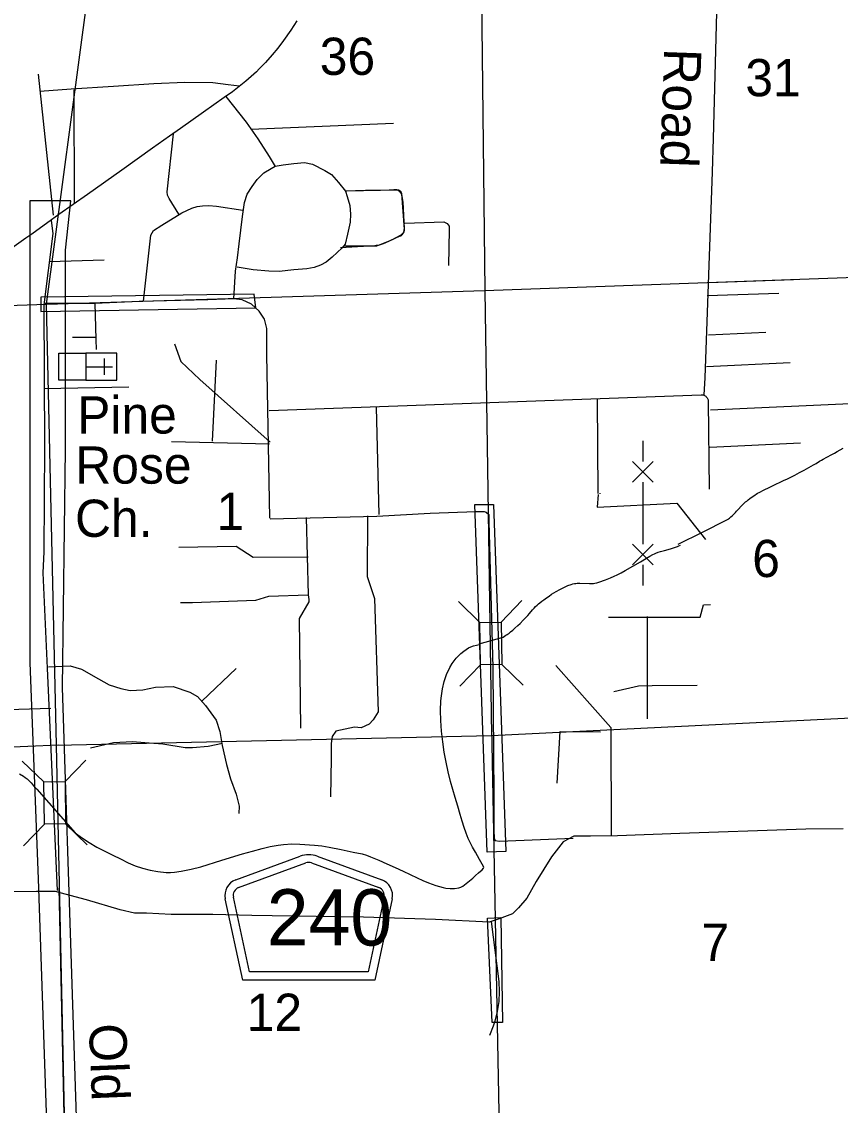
# Model space of a CAD drawing. Extents: x 2480962 to 2688785, y 277103 to 599240.
# Drawn here: x 2544594 to 2554490, y 391313 to 404417 of the extents above; entities that cross this region are included whole.
import ezdxf

# ---------------------------------------------------------------- set-up
doc = ezdxf.new("R2010")
doc.units = 0
for name, color, linetype in [('County Routes Highway Center Lines', 7, 'Continuous'), ('Culture', 7, 'Continuous'), ('Culture Text', 7, 'Continuous'), ('Level 31', 7, 'Continuous'), ('Local Roads Improved', 7, 'Continuous'), ('Local Roads Paved', 7, 'Continuous'), ('Local Roads Related Cells', 7, 'Continuous'), ('Local Roads Related Text', 7, 'Continuous'), ('Local Roads Unimproved', 7, 'Continuous'), ('Narrow River Creek and Branch and Slough', 7, 'Continuous'), ('Roadshields County Roads', 7, 'Continuous'), ('Section Lines', 7, 'Continuous'), ('Section Numbers', 7, 'Continuous'), ('State Routes Highway Center Lines', 7, 'Continuous'), ('Swamps', 7, 'Continuous'), ('Township and Range lines', 7, 'Continuous'), ('Uninventoried Roads and Features', 7, 'Continuous')]:
    doc.layers.add(name, color=color, linetype=linetype)

msp = doc.modelspace()

# ---------------------------------------------------------------- linework, layer by layer
at = {"layer": 'County Routes Highway Center Lines'}
msp.add_lwpolyline([(2554523.776, 394656.474), (2554074.059, 394652.695), (2553956.906, 394648.916), (2552551.07, 394599.787), (2551795.245, 394573.333), (2551470.24, 394569.554), (2551269.946, 394569.554), (2551137.676, 394497.751), (2550997.848, 394316.352), (2550812.671, 394021.58), (2550699.297, 393817.507), (2550601.04, 393700.354), (2550525.457, 393628.551), (2550366.734, 393568.085), (2550245.802, 393526.514), (2549595.792, 393560.527), (2548726.592, 393586.981), (2547868.73, 393602.097), (2547377.443, 393609.655), (2546905.052, 393620.993), (2546402.428, 393620.993), (2546103.877, 393636.109), (2545956.491, 393636.109), (2545786.43, 393677.68), (2545378.284, 393798.612), (2545121.303, 393866.636), (2545004.15, 393896.869), (2544773.623, 393896.869), (2544282.337, 393893.09)], dxfattribs=at)
at = {"layer": 'Culture'}
for p, q in [((2545743.019, 400407.33), (2545368.019, 400407.33)), ((2545368.019, 400407.33), (2545368.019, 400082.33)), ((2545593.019, 400344.83), (2545593.019, 400144.687)), ((2545743.019, 400082.33), (2545743.019, 400407.33)), ((2545368.019, 400244.83), (2545693.167, 400244.83)), ((2545368.019, 400082.33), (2545743.019, 400082.33))]:
    msp.add_line(p, q, dxfattribs=at)
msp.add_lwpolyline([(2545368.019, 400407.33), (2545368.019, 400082.33), (2545043.019, 400082.33), (2545043.019, 400407.33)], close=True, dxfattribs=at)
at = {"layer": 'Level 31'}
for points in [[(2545221.413, 376829.675), (2545684.32, 376829.675), (2545320.607, 389190.581), (2545089.154, 396365.636), (2545122.218, 399242.272), (2545122.218, 401656), (2545188.348, 402251.166), (2544692.376, 402251.166), (2544692.376, 396663.219), (2544791.571, 394051.102), (2544923.83, 390281.718), (2545155.283, 379767.121)], [(2547424.266, 400956.849), (2547405.194, 401122.143), (2544824.064, 401083.998), (2544824.064, 400912.346)], [(2550073.313, 398579.778), (2550297.297, 398579.778), (2550446.62, 394382.146), (2550222.636, 394373.85)], [(2550223.749, 393576.954), (2550385.419, 393583.172), (2550404.073, 392314.684), (2550279.712, 392314.684)]]:
    msp.add_lwpolyline(points, close=True, dxfattribs=at)
at = {"layer": 'Local Roads Improved'}
for p, q in [((2544978.853, 402079.15), (2544798.615, 403782.092)), ((2545233.673, 402222.098), (2545226.592, 403591.831)), ((2544924.415, 401517.185), (2545589.484, 401536.94)), ((2552879.669, 401105.327), (2553745.84, 401134.215)), ((2552894.23, 400629.663), (2553590.371, 400661.805)), ((2552870.223, 400247.054), (2553882.666, 400293.801)), ((2551551.962, 399847.982), (2551556.816, 398712.213)), ((2550133.213, 397152.457), (2549873.247, 397404.429)), ((2550389.181, 397156.454), (2550641.153, 397416.419)), ((2550141.207, 396640.519), (2549889.235, 396380.553)), ((2550397.175, 396644.516), (2550657.141, 396392.544)), ((2545117.659, 395227.059), (2545369.631, 395487.024)), ((2544861.691, 395223.062), (2544601.725, 395475.034)), ((2544869.685, 394711.124), (2544617.713, 394451.158)), ((2545125.653, 394715.121), (2545385.619, 394463.149)), ((2545416.703, 377011.167), (2545046.234, 393940.3))]:
    msp.add_line(p, q, dxfattribs=at)
for points in [[(2547228.846, 403638.059), (2547090.117, 403652.288), (2546905.145, 403677.188), (2546567.215, 403680.745), (2546190.157, 403666.517), (2545702.827, 403634.502), (2545194.155, 403598.931), (2544813.539, 403574.031)], [(2551561.67, 398697.652), (2551551.962, 398547.187), (2552512.997, 398595.724), (2552860.027, 398154.965)], [(2551582.918, 398714.493), (2551582.576, 398706.35)], [(2548775.923, 398442.545), (2548771.956, 397708.278), (2548857.413, 397441.851), (2548901.793, 396071.403), (2548841.449, 395972.947), (2548793.809, 395922.131), (2548698.529, 395877.667), (2548618.914, 395885.016), (2548392.483, 395836.21), (2548348.802, 395773.144), (2548333.288, 395690.282), (2548333.288, 395506.074), (2548326.936, 395045.553)]]:
    msp.add_lwpolyline(points, dxfattribs=at)
for points in [[(2550141.207, 396640.519), (2550133.213, 397152.457), (2550389.181, 397156.454), (2550397.175, 396644.516)], [(2544869.685, 394711.124), (2544861.691, 395223.062), (2545117.659, 395227.059), (2545125.653, 394715.121)]]:
    msp.add_lwpolyline(points, close=True, dxfattribs=at)
at = {"layer": 'Local Roads Paved'}
for p, q in [((2547364.907, 403116.047), (2549087.046, 403191.656)), ((2548524.69, 402371.086), (2549130.863, 402384.366)), ((2549186.068, 402334.101), (2549216.769, 401906.572)), ((2549166.802, 401822.23), (2548983.451, 401738.27)), ((2548862.721, 401707.859), (2548447.136, 401681.184)), ((2545480.895, 400599.899), (2545206.564, 400597.1)), ((2544861.734, 399981.177), (2545889.592, 400000.85)), ((2547585.984, 399716.828), (2552805.891, 399906.247)), ((2552893.007, 399819.584), (2552906.148, 398763.546)), ((2552921.877, 399722.549), (2554971.837, 399817.203)), ((2548916.766, 398459.475), (2548882.684, 399754.479)), ((2552911.686, 399272.176), (2554006.474, 399322.726)), ((2546770.818, 396201.812), (2547187.788, 396597.209))]:
    msp.add_line(p, q, dxfattribs=at)
for points in [[(2553016.661, 405445.015), (2552950.653, 403002.736), (2552939.652, 402601.191), (2552851.642, 400109.406), (2552840.641, 399905.883)], [(2547060.954, 403514.007), (2547307.661, 403202.791), (2547446.595, 403000.518), (2547586.045, 402786.643), (2547657.556, 402666.097)], [(2546492.956, 402087.883), (2546376.496, 402277.897), (2546358.108, 402320.803), (2546351.978, 402359.623), (2546427.575, 403062.47)], [(2547159.332, 401066.748), (2547180.243, 401401.323), (2547203.768, 401560.77), (2547222.065, 401730.671), (2547261.273, 402060.019), (2547287.411, 402229.92), (2547318.778, 402331.861), (2547378.897, 402423.347), (2547441.63, 402509.605), (2547520.046, 402588.021), (2547608.917, 402642.912), (2547658.581, 402669.051), (2547755.294, 402684.734), (2547883.374, 402703.031), (2548011.453, 402713.486), (2548110.781, 402695.189), (2548259.771, 402619.387), (2548340.801, 402569.724), (2548424.445, 402473.01), (2548508.089, 402368.456), (2548529, 402303.109), (2548560.366, 402193.326), (2548568.208, 402091.385), (2548562.98, 401992.058), (2548534.228, 401845.681), (2548502.861, 401725.443), (2548468.881, 401681.008), (2548348.643, 401571.225), (2548275.454, 401508.492), (2548207.494, 401474.512), (2548129.078, 401445.759), (2548042.82, 401427.462), (2547883.374, 401414.393), (2547705.631, 401396.096), (2547582.779, 401398.71), (2547391.966, 401417.007), (2547198.54, 401448.373)], [(2548495.02, 401707.146), (2548887.1, 401707.146), (2549070.071, 401777.721), (2549182.467, 401837.84), (2549213.834, 401871.82), (2549221.676, 401916.256), (2549203.378, 402232.534), (2549190.309, 402329.248), (2549164.17, 402363.228), (2549127.576, 402384.139), (2549090.982, 402384.139), (2549036.091, 402381.525), (2548751.179, 402373.683), (2548508.089, 402368.456)], [(2549130.863, 402384.366), (2549136.529, 402384.194), (2549142.146, 402383.431), (2549147.653, 402382.084), (2549152.988, 402380.168), (2549158.094, 402377.706), (2549162.915, 402374.723), (2549167.397, 402371.253), (2549171.492, 402367.333), (2549175.156, 402363.007), (2549178.347, 402358.321), (2549181.031, 402353.328), (2549183.178, 402348.081), (2549184.764, 402342.639), (2549185.773, 402337.06), (2549186.068, 402334.101)], [(2546065.936, 401037.701), (2546153.792, 401836.575), (2546188.526, 401891.74), (2546288.64, 401955.078), (2546531.776, 402104.229), (2546650.279, 402163.48), (2546715.66, 402183.912), (2546778.998, 402190.041), (2546854.595, 402194.128), (2546948.58, 402185.955), (2547265.27, 402138.962)], [(2544951.828, 402013.544), (2544968.624, 401856.783), (2544862.251, 400994.6), (2544867.849, 399281.431), (2544862.251, 398004.952), (2544851.053, 397753.015), (2544901.441, 396599.705), (2545024.61, 393912.381)], [(2549216.769, 401906.572), (2549216.943, 401897.573), (2549216.175, 401888.605), (2549214.474, 401879.766), (2549211.858, 401871.154), (2549208.357, 401862.863), (2549204.008, 401854.983), (2549198.86, 401847.599), (2549192.967, 401840.796), (2549186.396, 401834.645), (2549179.218, 401829.215), (2549171.513, 401824.564), (2549166.802, 401822.23)], [(2549226.903, 401978.989), (2549697.4, 401994.672), (2549736.608, 401976.375), (2549760.133, 401942.395), (2549762.747, 401900.573), (2549754.905, 401466.67)], [(2548983.451, 401738.27), (2548950.1, 401725.062), (2548915.55, 401715.413), (2548880.182, 401709.429), (2548862.721, 401707.859)], [(2547593.04, 398411.36), (2547557.983, 400392.083), (2547557.983, 400707.597), (2547527.308, 400821.532), (2547465.958, 400917.939), (2547373.933, 401001.2), (2547259.998, 401053.785), (2547159.209, 401066.932), (2546843.695, 401053.785), (2546015.472, 401031.875), (2545476.47, 401009.964), (2544876.118, 401009.964)], [(2545478.096, 401014.195), (2545489.293, 400574.706), (2545494.891, 400454.336)], [(2552805.891, 399906.247), (2552814.693, 399906.106), (2552823.433, 399905.045), (2552832.014, 399903.076), (2552840.341, 399900.221), (2552848.325, 399896.511), (2552855.878, 399891.987), (2552862.916, 399886.699), (2552869.363, 399880.704), (2552875.147, 399874.067), (2552880.206, 399866.862), (2552884.485, 399859.168), (2552887.936, 399851.069), (2552890.522, 399842.653), (2552892.213, 399834.013), (2552892.992, 399825.243), (2552893.007, 399819.584)], [(2547597.422, 398406.978), (2548885.769, 398437.653), (2549529.942, 398472.71), (2550082.091, 398494.62), (2550182.88, 398494.62), (2550209.173, 398485.856), (2550239.848, 398459.563), (2550239.848, 398371.921), (2550288.051, 396601.539), (2550301.197, 395050.265), (2550301.197, 394612.051), (2550305.58, 394572.612), (2550305.58, 394537.555), (2550318.726, 394515.645), (2550371.312, 394506.88), (2551260.884, 394541.937)], [(2548032.213, 398422.992), (2548055.035, 397487.278), (2548066.446, 397430.222), (2548066.446, 397401.694), (2547946.629, 397201.999), (2547963.746, 395872.601)], [(2548055.035, 397943.724), (2547393.189, 397938.018), (2547187.788, 398069.246), (2546491.708, 398057.835)], [(2548055.035, 397481.572), (2547575.767, 397464.456), (2547421.717, 397418.811), (2546657.17, 397390.283), (2546514.531, 397390.283)], [(2544918.236, 396616.501), (2545181.37, 396627.698), (2545315.736, 396588.508), (2545522.884, 396470.937), (2545651.652, 396398.156), (2545791.617, 396353.367), (2545903.589, 396330.973), (2546060.349, 396336.571), (2546211.511, 396370.163), (2546424.258, 396375.761), (2546625.807, 396308.578), (2546720.983, 396258.191), (2546816.159, 396146.219), (2546944.927, 395972.663), (2546989.716, 395832.698), (2547017.709, 395664.74), (2547068.096, 395435.198), (2547118.483, 395261.641), (2547185.666, 395076.888), (2547224.856, 394931.324), (2547219.258, 394841.747)], [(2547023.307, 395687.134), (2546849.751, 395653.543), (2546659.399, 395636.747), (2546569.821, 395636.747), (2546301.089, 395681.536), (2546082.744, 395698.332), (2545931.582, 395709.529), (2545702.039, 395698.332), (2545427.708, 395631.148)]]:
    msp.add_lwpolyline(points, dxfattribs=at)
at = {"layer": 'Local Roads Related Cells'}
for p, q in [((2552103.028, 399347.102), (2552103.031, 399097.102)), ((2552228.035, 398847.104), (2551978.031, 399097.1)), ((2552228.031, 399097.104), (2551978.035, 398847.1)), ((2552103.035, 398847.102), (2552103.045, 398097.104)), ((2552228.049, 397847.106), (2551978.045, 398097.102)), ((2552228.045, 398097.106), (2551978.049, 397847.102)), ((2552103.049, 397847.104), (2552103.052, 397597.104))]:
    msp.add_line(p, q, dxfattribs=at)
at = {"layer": 'Local Roads Unimproved'}
for p, q in [((2550269.224, 393536.868), (2550360.301, 392809.18)), ((2550292.134, 392271.251), (2550248.546, 392156.137))]:
    msp.add_line(p, q, dxfattribs=at)
msp.add_lwpolyline([(2550360.301, 392809.18), (2550367.279, 392687.972), (2550361.551, 392566.699), (2550343.176, 392446.687), (2550312.358, 392329.254), (2550292.134, 392271.251)], dxfattribs=at)
at = {"layer": 'Narrow River Creek and Branch and Slough'}
for points in [[(2552531.262, 398097.16), (2552824.508, 398245.026), (2553117.754, 398392.892), (2553125.279, 398396.944), (2553132.116, 398401.077), (2553138.348, 398405.221), (2553149.624, 398413.609), (2553159.113, 398421.515), (2553167.177, 398428.785), (2553180.882, 398442.088), (2553220.941, 398483.186), (2553234.618, 398496.962), (2553257.904, 398521.646), (2553292.464, 398558.971), (2553310.141, 398577.257), (2553328.428, 398594.977), (2553344.952, 398609.759), (2553357.665, 398620.442), (2553377.197, 398635.921), (2553397.219, 398650.872), (2553424.368, 398670.523), (2553444.906, 398684.933), (2553460.509, 398695.399), (2553472.365, 398702.987), (2553490.46, 398713.852), (2553509.005, 398723.968), (2553569.038, 398754.424), (2553629.39, 398784.165), (2553700.301, 398818.633), (2553771.273, 398852.962), (2553803.518, 398868.013), (2553852.15, 398890.034), (2553876.329, 398901.334), (2553900.257, 398913.159), (2553938.182, 398933.027), (2553994.561, 398963.753), (2554050.739, 398994.855), (2554108.852, 399026.982), (2554166.825, 399059.351), (2554195.996, 399076.291), (2554239.313, 399102.465), (2554261.02, 399115.467), (2554282.911, 399128.147), (2554324.62, 399151.096), (2554387.728, 399184.54), (2554419.253, 399201.319), (2554450.59, 399218.442), (2554522.032, 399258.433)], [(2550125.7, 396895.292), (2550412.281, 396976.062), (2550431.716, 396987.154), (2550448.308, 396997.41), (2550462.53, 397006.784), (2550486.794, 397024.03), (2550504.511, 397037.625), (2550530.392, 397058.982), (2550555.536, 397081.384), (2550591.786, 397115.396), (2550618.482, 397141.202), (2550657.854, 397180.445), (2550696.571, 397220.398), (2550710.565, 397235.46), (2550734.347, 397262.417), (2550769.55, 397303.3), (2550787.52, 397323.472), (2550806.094, 397343.179), (2550824.628, 397361.307), (2550841.373, 397376.449), (2550856.389, 397389.229), (2550883.388, 397410.739), (2550904.157, 397426.334), (2550935.975, 397449.21), (2550968.379, 397471.905), (2551000.162, 397493.434), (2551028.296, 397511.389), (2551053.186, 397526.409), (2551097.414, 397551.108), (2551131.198, 397568.277), (2551156.913, 397580.371), (2551196.132, 397597.233), (2551236.185, 397612.522), (2551256.124, 397618.608), (2551275.138, 397622.684), (2551293.208, 397625.263), (2551310.33, 397626.746), (2551342.811, 397627.596), (2551457.829, 397623.143), (2551486.256, 397623.447), (2551507.331, 397624.84), (2551522.962, 397626.719), (2551546.075, 397631.147), (2551568.717, 397637.842), (2551650.967, 397668.148), (2551712.096, 397692.577), (2551757.422, 397712.14), (2551791.037, 397727.632), (2551840.717, 397752.367), (2551889.344, 397779.128), (2551981.212, 397833.09), (2552073.001, 397887.012), (2552148.586, 397931.04), (2552186.648, 397952.603), (2552225.209, 397973.386), (2552241.984, 397981.657), (2552257.975, 397988.749), (2552288.547, 398000.573), (2552315.808, 398009.649), (2552364.273, 398023.657), (2552437.511, 398043.418), (2552473.768, 398054.268), (2552509.409, 398066.709), (2552521.351, 398071.352), (2552539.17, 398078.56), (2552556.911, 398086.041)], [(2544733.021, 395180.657), (2544778.994, 395136.084), (2545239.97, 394606.423), (2545317.68, 394550.265), (2545409.305, 394490.618), (2545503.896, 394436.504), (2545599.437, 394387.332), (2545695.212, 394338.642), (2545788.029, 394292.027), (2545881.185, 394245.99), (2545967.248, 394209.606), (2546056.289, 394179.592), (2546148.276, 394155.942), (2546241.653, 394139.713), (2546342.161, 394128.812), (2546392.517, 394127.978), (2546442.497, 394131.698), (2546522.278, 394143.661), (2546641.203, 394167.836), (2546758.696, 394199.035), (2547011.483, 394276.463), (2547264.077, 394353.215), (2547382.333, 394386.99), (2547501.043, 394419.55), (2547597.866, 394441.913), (2547696.057, 394458.964), (2547760.63, 394467.229), (2547857.753, 394473.535), (2547954.761, 394472.793), (2548132.209, 394459.911), (2548220.777, 394449.119), (2548309.154, 394435.053), (2548455.283, 394406.837), (2548600.404, 394375.402), (2548708.111, 394352.785), (2548761.121, 394338.914), (2548812.362, 394320.025), (2548910.6, 394276.405), (2549008.838, 394232.785), (2549107.076, 394189.165), (2549205.315, 394145.543), (2549290.563, 394104.95), (2549375.319, 394063.246), (2549444.002, 394031.829), (2549513.387, 394001.657), (2549599.619, 393970.299), (2549688.369, 393945.812), (2549722.37, 393939.212), (2549774.162, 393935.417), (2549825.827, 393936.996), (2549877.138, 393944.323), (2549902.047, 393952.352), (2549925.883, 393964.652), (2549988.946, 394010.865), (2550046.276, 394061.179), (2550080.487, 394092.804), (2550114.213, 394125.376), (2550159.841, 394160.844), (2550176.529, 394179.741), (2550179.276, 394189.693), (2550176.745, 394200.06), (2550128.963, 394286.465), (2550079.655, 394373.007), (2550044.477, 394435.811), (2550009.524, 394498.793), (2549989.42, 394540.473), (2549965.251, 394605.722), (2549944.127, 394672.14), (2549919.05, 394750.885), (2549894.759, 394829.856), (2549864.369, 394932.351), (2549834.278, 395034.935), (2549806.427, 395132.134), (2549779.201, 395229.526), (2549749.603, 395344.795), (2549723.697, 395461.057), (2549701.456, 395584.426), (2549683.858, 395708.621), (2549669.56, 395837.669), (2549659.743, 395966.94), (2549657.245, 396085.663), (2549662.282, 396204.484), (2549667.92, 396263.155), (2549682.272, 396350.38), (2549701.857, 396437.218), (2549729.748, 396523.811), (2549768.575, 396606.96), (2549796.535, 396654.26), (2549845.419, 396718.762), (2549903.961, 396777.57), (2549939.212, 396806.919), (2549995.006, 396843.817), (2550024.766, 396858.163), (2550056.108, 396869.222), (2550090.784, 396877.255), (2550125.465, 396884.836)], [(2544567.637, 395321.745), (2544614.48, 395292.043), (2544637.505, 395276.544), (2544659.684, 395259.753), (2544672.458, 395248.854), (2544693.706, 395228.675), (2544708.862, 395212.78), (2544730.637, 395188.037), (2544751.626, 395162.619)]]:
    msp.add_lwpolyline(points, dxfattribs=at)
at = {"layer": 'Roadshields County Roads'}
for p, q in [((2547181.468, 394039.441), (2547960.843, 394325.778)), ((2548167.756, 394325.779), (2548945.778, 394039.939)), ((2547215.954, 393945.575), (2548029.814, 394244.582)), ((2548098.785, 394244.582), (2548911.293, 393946.071)), ((2547265.44, 392827.615), (2547054.882, 393809.786)), ((2547346.274, 392927.615), (2547152.661, 393830.748)), ((2548974.586, 393831.244), (2548780.866, 392927.615)), ((2549072.364, 393810.285), (2548861.7, 392827.616)), ((2548780.866, 392927.616), (2547346.274, 392927.616)), ((2548861.7, 392827.616), (2547265.44, 392827.616))]:
    msp.add_line(p, q, dxfattribs=at)
for centre, radius, start, end in [((2548064.3, 394044.181), 300, 69.8269806, 110.1730139), ((2548064.299, 394150.716), 100, 69.8269876, 110.1729839), ((2547250.439, 393851.71), 200, 110.1729839, 192.0998896), ((2548876.807, 393852.206), 200, 347.9000917, 69.8270083), ((2547250.439, 393851.71), 100, 110.1729839, 192.0998896), ((2548876.807, 393852.206), 100, 347.9000932, 69.8269876)]:
    msp.add_arc(centre, radius, start, end, dxfattribs=at)
at = {"layer": 'Section Lines'}
for p, q in [((2544895.724, 401000.454), (2545576.446, 406115.87)), ((2545013.164, 395669.913), (2544895.724, 401000.454)), ((2550273.502, 395786.277), (2555601.776, 396048.516)), ((2545013.164, 395669.913), (2550273.502, 395786.279)), ((2539723.268, 395440.467), (2545035.664, 395672.688)), ((2545129.114, 390406.982), (2545013.164, 395669.913))]:
    msp.add_line(p, q, dxfattribs=at)
at = {"layer": 'State Routes Highway Center Lines'}
msp.add_lwpolyline([(2547921.31, 404425.327), (2547845.794, 404313.297), (2547758.659, 404187.99), (2547689.781, 404098.366), (2547622.563, 404017.04), (2547540.408, 403924.096), (2547466.551, 403846.92), (2547430.867, 403812.066), (2547303.9, 403698.377), (2547140.419, 403570.579), (2547040.007, 403499.212), (2546917.189, 403409.588), (2546790.221, 403320.794), (2546514.71, 403125.778), (2546380.274, 403032.005), (2546173.641, 402885.951), (2545803.526, 402622.888), (2545388.6, 402327.46), (2545044.211, 402083.483), (2544954.587, 402020.415), (2544715.59, 401848.635), (2544645.052, 401799.674), (2544284.066, 401543.249)], dxfattribs=at)
at = {"layer": 'Swamps'}
for p, q in [((2552901.886, 401264.334), (2553921.646, 401300.657)), ((2544944.728, 396111.314), (2543846.133, 396076.048))]:
    msp.add_line(p, q, dxfattribs=at)
at = {"layer": 'Township and Range lines'}
for p, q in [((2550134.985, 406335.217), (2550191.923, 401167.811)), ((2550189.982, 401167.742), (2555399.851, 401353.307)), ((2544898.807, 401000.55), (2550189.982, 401167.742)), ((2550191.923, 401167.811), (2550273.502, 395786.279)), ((2539593.42, 400835), (2544898.807, 401000.55)), ((2550271.57, 395888.577), (2550374.36, 390533.493))]:
    msp.add_line(p, q, dxfattribs=at)
at = {"layer": 'Uninventoried Roads and Features'}
for p, q in [((2546945.355, 400323.25), (2546895.352, 399344.918)), ((2547588.494, 399309.775), (2546404.479, 399334.812)), ((2552153.702, 397226.12), (2552154.91, 395988.354))]:
    msp.add_line(p, q, dxfattribs=at)
for points in [[(2546441.289, 400523.305), (2546516.519, 400306.942), (2546746.437, 400090.51), (2547595.673, 399331.192)], [(2551687.951, 397216.631), (2552795.952, 397214.834), (2552836.487, 397366.449), (2552919.529, 397370.416)], [(2551051.476, 396633.3), (2551714.853, 395882.943), (2551719.647, 394581.54)], [(2551753.818, 396318.382), (2552049.799, 396387.433), (2552214.051, 396391.46), (2552759.23, 396395.173)], [(2551067.156, 395210.508), (2551105.075, 395835.164), (2551590.602, 395827.758)]]:
    msp.add_lwpolyline(points, dxfattribs=at)

# ---------------------------------------------------------------- texts
at = {"layer": 'Culture Text'}
for s, rotation, p in [('Pine', 0.0014556, (2545264.618, 399436.439)), ('Rose', 0.0014583, (2545242.38, 398830.661)), ('Ch.', 0.0014639, (2545238.835, 398186.932))]:
    msp.add_text(s, height=450, rotation=rotation, dxfattribs=at).set_placement(p)
at = {"layer": 'Local Roads Related Text'}
for s, rotation, p in [('Road', 268.0041139, (2552361.885, 404099.074)), ('Old', 272.289875, (2545406.05, 392294.73))]:
    msp.add_text(s, height=450, rotation=rotation, dxfattribs=at).set_placement(p)
at = {"layer": 'Roadshields County Roads'}
msp.add_text('240', height=680, dxfattribs=at).set_placement((2547556.054, 393245.899))
at = {"layer": 'Section Numbers'}
for s, rotation, p in [('36', 0.0293472, (2548197.328, 403773.318)), ('31', 0.02935, (2553341.682, 403515.253)), ('1', 0.0670306, (2546948.03, 398270.711)), ('6', 0.0670361, (2553424.847, 397700.998)), ('7', 0.0670778, (2552812.318, 393058.774)), ('12', 0.0670833, (2547314.128, 392212.995))]:
    msp.add_text(s, height=450, rotation=rotation, dxfattribs=at).set_placement(p)

doc.saveas('drawing.dxf')
